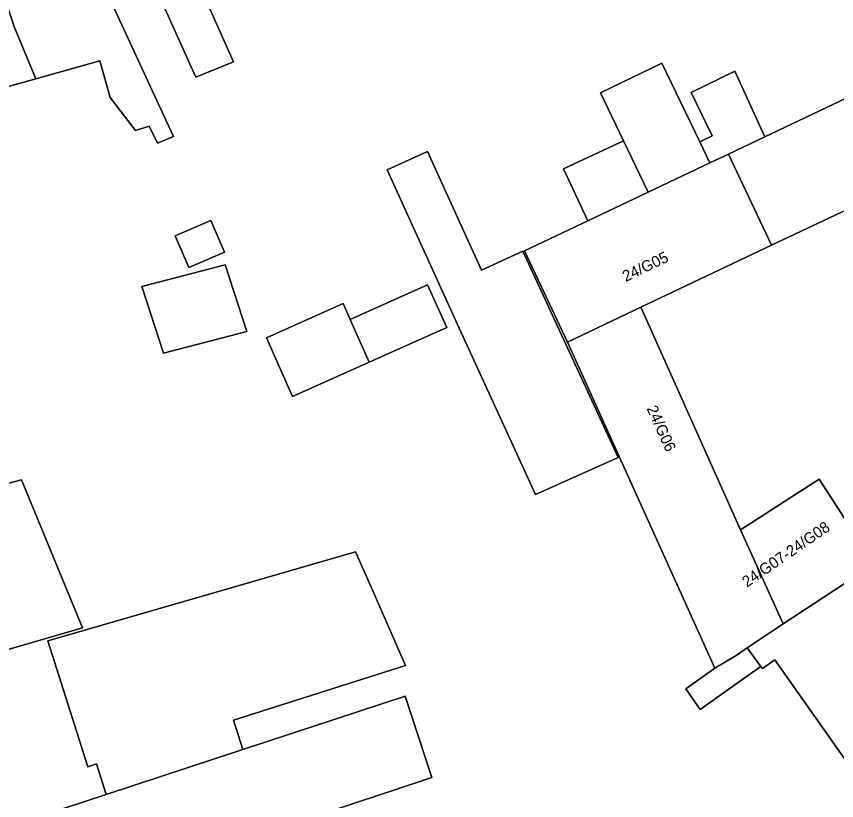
# Model space of a CAD drawing. Extents: x 159371 to 159986, y 382987 to 383597.
# Drawn here: x 159771.8 to 159845.8, y 383230.6 to 383301.3 of the extents above; entities that cross this region are included whole.
import ezdxf

# ---------------------------------------------------------------- set-up
doc = ezdxf.new("R2010")
doc.units = 0
for name, color, linetype in [('IMGEO_Erf', 7, 'Continuous'), ('IMGEO_Pand', 7, 'Continuous'), ('IMGEO_Pand_nummerreeks', 7, 'Continuous')]:
    doc.layers.add(name, color=color, linetype=linetype)

msp = doc.modelspace()

# ---------------------------------------------------------------- linework, layer by layer
at = {"layer": 'IMGEO_Erf'}
for points in [[(159768.824, 383308.652), (159774.865, 383310.341), (159776.212, 383305.526), (159777.082, 383302.415), (159778.084, 383302.695), (159778.148, 383302.464), (159780.148, 383303.024), (159783.839, 383295.041), (159785.925, 383290.528), (159784.507, 383289.922), (159783.743, 383291.449), (159782.521, 383291.042), (159780.227, 383294.031), (159779.301, 383297.345), (159773.526, 383295.729), (159768.748, 383294.392)], [(159788.306, 383304.084), (159791.357, 383297.256), (159787.944, 383295.86), (159784.623, 383303.292)], [(159847.444, 383233.016), (159840.201, 383243.3), (159839.084, 383242.514), (159838.941, 383242.708), (159836.789, 383241.188), (159833.455, 383238.834), (159832.15, 383240.682), (159834.783, 383242.542), (159821.493, 383271.973), (159817.593, 383280.197), (159823.32, 383282.913), (159821.127, 383287.593), (159826.547, 383290.13), (159824.469, 383294.453), (159830.007, 383297.115), (159833.41, 383290.02), (159834.551, 383290.576), (159832.647, 383294.483), (159836.595, 383296.408), (159839.276, 383290.479), (159842.319, 383291.922), (159848.516, 383294.861)], [(159846.218, 383283.702), (159839.901, 383280.705), (159828.112, 383275.114), (159837.09, 383255.036), (159844.202, 383259.616), (159849.15, 383251.931)], [(159755.231, 383223.076), (159772.254, 383228.667), (159779.852, 383231.162), (159778.976, 383233.909), (159778.214, 383233.666), (159774.598, 383245.009), (159791.852, 383250), (159802.357, 383253.039), (159803.698, 383250), (159806.873, 383242.801), (159791.339, 383237.85), (159792.18, 383235.211), (159806.841, 383240.026), (159809.251, 383232.687), (159774.792, 383221.223), (159773.442, 383225.181), (159760.251, 383220.684)]]:
    msp.add_lwpolyline(points, dxfattribs=at)
for points in [[(159811.572, 383273.543), (159805.227, 383287.498), (159808.858, 383289.149), (159813.721, 383278.451), (159817.459, 383280.163), (159826.068, 383261.546), (159818.589, 383258.219)], [(159790.527, 383280.091), (159787.334, 383278.707), (159786.099, 383281.554), (159789.292, 383282.939)], [(159792.557, 383272.933), (159785.038, 383270.974), (159783.09, 383276.99), (159790.609, 383278.949)], [(159808.859, 383277.147), (159810.586, 383273.285), (159803.596, 383270.157), (159796.687, 383267.065), (159794.323, 383272.352), (159801.232, 383275.442), (159801.868, 383274.02)], [(159777.716, 383246.18), (159770.585, 383244.102), (159765.113, 383257.707), (159770.387, 383259.068), (159772.236, 383259.545)]]:
    msp.add_lwpolyline(points, close=True, dxfattribs=at)
at = {"layer": 'IMGEO_Pand'}
for points in [[(159778.148, 383302.464), (159778.084, 383302.695), (159777.082, 383302.415), (159776.212, 383305.526), (159774.865, 383310.341), (159768.824, 383308.652), (159771.582, 383300.342), (159773.526, 383295.729), (159779.301, 383297.345), (159780.227, 383294.031), (159782.521, 383291.042), (159783.743, 383291.449), (159784.507, 383289.922), (159785.925, 383290.528), (159783.839, 383295.041), (159780.148, 383303.024)], [(159771.582, 383300.342), (159768.824, 383308.652), (159762.783, 383306.962), (159764.13, 383302.147), (159764.992, 383299.065), (159762.384, 383298.291), (159765.596, 383286.384), (159768.443, 383287.18), (159770.596, 383287.782), (159768.748, 383294.392), (159773.526, 383295.729)], [(159788.306, 383304.084), (159786.639, 383303.725), (159784.623, 383303.292), (159787.944, 383295.86), (159791.357, 383297.256)], [(159826.547, 383290.13), (159828.773, 383285.499), (159834.315, 383288.127), (159833.41, 383290.02), (159830.007, 383297.115), (159824.469, 383294.453)], [(159833.41, 383290.02), (159834.315, 383288.127), (159836.002, 383288.927), (159839.276, 383290.479), (159836.595, 383296.408), (159832.647, 383294.483), (159834.551, 383290.576)], [(159848.516, 383294.861), (159842.319, 383291.922), (159839.276, 383290.479), (159836.002, 383288.927), (159839.901, 383280.705), (159846.218, 383283.702), (159852.415, 383286.641)], [(159826.547, 383290.13), (159821.127, 383287.593), (159823.32, 383282.913), (159828.773, 383285.499)], [(159818.589, 383258.219), (159826.068, 383261.546), (159817.459, 383280.163), (159813.721, 383278.451), (159808.858, 383289.149), (159805.227, 383287.498), (159811.572, 383273.543)], [(159839.901, 383280.705), (159836.002, 383288.927), (159834.315, 383288.127), (159828.773, 383285.499), (159823.32, 383282.913), (159817.593, 383280.197), (159821.493, 383271.973), (159828.112, 383275.114)], [(159786.099, 383281.554), (159787.334, 383278.707), (159790.527, 383280.091), (159789.292, 383282.939)], [(159783.09, 383276.99), (159785.038, 383270.974), (159792.557, 383272.933), (159790.609, 383278.949)], [(159810.586, 383273.285), (159808.859, 383277.147), (159801.868, 383274.02), (159803.596, 383270.157)], [(159801.868, 383274.02), (159801.232, 383275.442), (159794.323, 383272.352), (159796.687, 383267.065), (159803.596, 383270.157)], [(159828.112, 383275.114), (159821.493, 383271.973), (159834.783, 383242.542), (159836.704, 383243.7), (159837.698, 383244.402), (159840.957, 383246.545), (159837.09, 383255.036)], [(159866.58, 383256.276), (159863.344, 383261.297), (159861.058, 383259.76), (159858.332, 383257.968), (159849.15, 383251.931), (159840.957, 383246.545), (159837.698, 383244.402), (159838.941, 383242.708), (159839.084, 383242.514), (159840.201, 383243.3), (159847.444, 383233.016), (159851.5, 383235.872), (159846.589, 383242.843), (159850.254, 383245.306)], [(159770.387, 383259.068), (159765.113, 383257.707), (159770.585, 383244.102), (159777.716, 383246.18), (159772.236, 383259.545)], [(159844.202, 383259.616), (159837.09, 383255.036), (159840.957, 383246.545), (159849.15, 383251.931)], [(159803.698, 383250), (159802.357, 383253.039), (159791.852, 383250), (159774.598, 383245.009), (159778.214, 383233.666), (159778.976, 383233.909), (159779.852, 383231.162), (159792.18, 383235.211), (159791.339, 383237.85), (159806.873, 383242.801)], [(159837.698, 383244.402), (159836.704, 383243.7), (159834.783, 383242.542), (159832.15, 383240.682), (159833.455, 383238.834), (159836.789, 383241.188), (159838.941, 383242.708)], [(159809.251, 383232.687), (159806.841, 383240.026), (159792.18, 383235.211), (159779.852, 383231.162), (159772.254, 383228.667), (159755.231, 383223.076), (159752.032, 383222.025), (159747.281, 383220.465), (159749.994, 383213.281), (159757.934, 383215.919), (159755.882, 383221.353), (159759.592, 383222.618), (159760.251, 383220.684), (159773.442, 383225.181), (159774.792, 383221.223)]]:
    msp.add_lwpolyline(points, close=True, dxfattribs=at)

# ---------------------------------------------------------------- texts
at = {"layer": 'IMGEO_Pand_nummerreeks'}
for s, rotation, p in [('24/G05', 25.57111, (159826.74, 383277.386)), ('24/G06', 294.2359, (159828.607, 383265.981)), ('24/G07-24/G08', 34.58946, (159837.676, 383249.81))]:
    msp.add_text(s, height=1, rotation=rotation, dxfattribs=at).set_placement(p)

doc.saveas('drawing.dxf')
